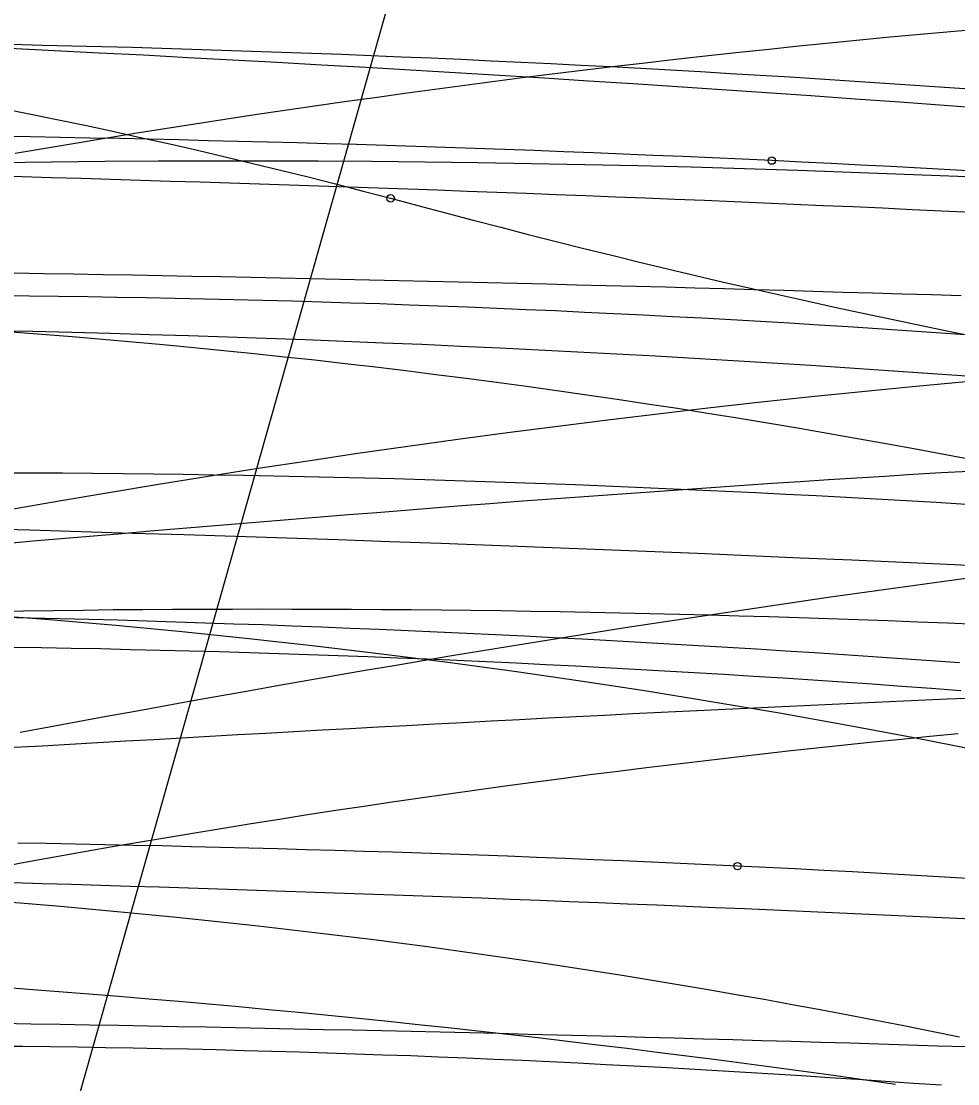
# Model space of a CAD drawing. Extents: x -14 to 1565148, y -25 to 642856.
# Drawn here: x 1564996.24 to 1565006.85, y 636512.72 to 636524.76 of the extents above; entities that cross this region are included whole.
import ezdxf

# ---------------------------------------------------------------- set-up
doc = ezdxf.new("R2010")
doc.units = 0
for name, color, linetype in [('DR_P_Headwall', 7, 'Continuous'), ('GE_P_Alignment_100_Stations', 7, 'Continuous'), ('MT_P_Drums', 7, 'Continuous'), ('MT_P_Work_Area', 7, 'Continuous'), ('PM_P_Edge_Line', 7, 'Continuous'), ('SC_Scratch2', 7, 'Continuous'), ('TR_Turning_Path25', 7, 'Continuous'), ('TR_Turning_Path27', 7, 'Continuous'), ('TR_Turning_Path28', 7, 'Continuous'), ('TR_Turning_Path28 - Copy-1', 7, 'Continuous'), ('TR_Turning_Path29', 7, 'Continuous')]:
    doc.layers.add(name, color=color, linetype=linetype)

msp = doc.modelspace()

# ---------------------------------------------------------------- linework, layer by layer
at = {"layer": 'DR_P_Headwall'}
msp.add_lwpolyline([(1565007.071, 636517.926), (1565006.733, 636517.94), (1565006.396, 636517.953), (1565006.059, 636517.966), (1565005.722, 636517.978), (1565005.385, 636517.99), (1565005.048, 636518.001), (1565004.71, 636518.011), (1565004.373, 636518.021), (1565004.036, 636518.03), (1565003.698, 636518.039), (1565003.361, 636518.047), (1565003.023, 636518.055), (1565002.686, 636518.062), (1565002.348, 636518.068), (1565002.011, 636518.074), (1565001.673, 636518.079), (1565001.336, 636518.083), (1565000.998, 636518.087), (1565000.66, 636518.09), (1565000.323, 636518.093), (1564999.985, 636518.095), (1564999.647, 636518.096), (1564999.309, 636518.097), (1564998.972, 636518.098), (1564998.634, 636518.097), (1564998.296, 636518.096), (1564997.958, 636518.095), (1564997.62, 636518.093), (1564997.283, 636518.09), (1564996.945, 636518.086), (1564996.607, 636518.082), (1564996.269, 636518.077), (1564995.931, 636518.071)], dxfattribs=at)
msp.add_arc((1564998.655, 636332.944), 190.231, 77.32682, 100.64576, dxfattribs=at)
at = {"layer": 'GE_P_Alignment_100_Stations'}
for points in [[(1565006.979, 636519.66), (1565006.66, 636519.642), (1565006.342, 636519.623), (1565006.023, 636519.603), (1565005.704, 636519.583), (1565005.385, 636519.563), (1565005.066, 636519.542), (1565004.747, 636519.521), (1565004.428, 636519.5), (1565004.109, 636519.478), (1565003.79, 636519.456), (1565003.47, 636519.433), (1565003.151, 636519.411), (1565002.831, 636519.388), (1565002.512, 636519.364), (1565002.192, 636519.341), (1565001.872, 636519.317), (1565001.552, 636519.292), (1565001.232, 636519.268), (1565000.912, 636519.243), (1565000.592, 636519.218), (1565000.272, 636519.192), (1564999.951, 636519.167), (1564999.631, 636519.141), (1564999.31, 636519.115), (1564998.989, 636519.089)], [(1564998.989, 636519.089), (1564998.669, 636519.062), (1564998.348, 636519.036), (1564998.027, 636519.009), (1564997.705, 636518.982), (1564997.384, 636518.954), (1564997.063, 636518.927), (1564996.741, 636518.9), (1564996.42, 636518.872), (1564996.098, 636518.844)], [(1565007.049, 636517.093), (1565006.724, 636517.079), (1565006.4, 636517.065), (1565006.076, 636517.051), (1565005.752, 636517.036), (1565005.428, 636517.021), (1565005.105, 636517.006), (1565004.781, 636516.991), (1565004.459, 636516.976), (1565004.136, 636516.96), (1565003.814, 636516.944), (1565003.492, 636516.929), (1565003.17, 636516.913), (1565002.848, 636516.896), (1565002.527, 636516.88), (1565002.206, 636516.864), (1565001.886, 636516.847), (1565001.565, 636516.83), (1565001.245, 636516.813), (1565000.926, 636516.796), (1565000.606, 636516.779), (1565000.287, 636516.762), (1564999.968, 636516.745), (1564999.65, 636516.727), (1564999.331, 636516.71), (1564999.013, 636516.692), (1564998.696, 636516.675), (1564998.378, 636516.657), (1564998.061, 636516.639), (1564997.744, 636516.621), (1564997.428, 636516.603), (1564997.111, 636516.585), (1564996.795, 636516.567), (1564996.479, 636516.549), (1564996.163, 636516.531)]]:
    msp.add_lwpolyline(points, dxfattribs=at)
for centre, radius, start, end in [((1565002.516, 636450.541), 80.928, 93.73652, 120.44683), ((1565011.061, 636473.161), 57.879, 97.75897, 120.89314)]:
    msp.add_arc(centre, radius, start, end, dxfattribs=at)
at = {"layer": 'MT_P_Drums'}
msp.add_lwpolyline([(1564995.991, 636513.821), (1564996.331, 636513.796), (1564996.67, 636513.77), (1564997.01, 636513.743), (1564997.349, 636513.715), (1564997.688, 636513.687), (1564998.027, 636513.658), (1564998.366, 636513.628), (1564998.706, 636513.597), (1564999.045, 636513.565), (1564999.383, 636513.533), (1564999.722, 636513.5), (1565000.061, 636513.466), (1565000.4, 636513.431), (1565000.738, 636513.396), (1565001.077, 636513.359), (1565001.415, 636513.322), (1565001.754, 636513.284), (1565002.092, 636513.246), (1565002.43, 636513.206), (1565002.768, 636513.166), (1565003.106, 636513.125), (1565003.444, 636513.083), (1565003.782, 636513.041), (1565004.119, 636512.997), (1565004.457, 636512.953), (1565004.795, 636512.908), (1565005.132, 636512.862), (1565005.469, 636512.816), (1565005.806, 636512.768), (1565006.143, 636512.72)], dxfattribs=at)
at = {"layer": 'MT_P_Work_Area'}
for points in [[(1565006.981, 636523.989), (1565006.643, 636524.013), (1565006.305, 636524.036), (1565005.966, 636524.059), (1565005.628, 636524.081), (1565005.289, 636524.103), (1565004.951, 636524.124), (1565004.612, 636524.145), (1565004.274, 636524.165), (1565003.935, 636524.185), (1565003.596, 636524.204), (1565003.258, 636524.223), (1565002.919, 636524.241), (1565002.58, 636524.258), (1565002.241, 636524.275), (1565001.903, 636524.292), (1565001.564, 636524.308), (1565001.225, 636524.324), (1565000.886, 636524.339), (1565000.547, 636524.353), (1565000.208, 636524.367), (1564999.869, 636524.381), (1564999.53, 636524.393), (1564999.191, 636524.406), (1564998.852, 636524.418), (1564998.513, 636524.429), (1564998.174, 636524.44), (1564997.835, 636524.45), (1564997.496, 636524.46), (1564997.157, 636524.469), (1564996.818, 636524.478), (1564996.479, 636524.486), (1564996.14, 636524.494)], [(1565004.743, 636523.18), (1565004.407, 636523.196), (1565004.071, 636523.211), (1565003.735, 636523.226), (1565003.399, 636523.24), (1565003.062, 636523.254), (1565002.726, 636523.268), (1565002.39, 636523.281), (1565002.054, 636523.294), (1565001.719, 636523.306), (1565001.383, 636523.318), (1565001.047, 636523.329), (1565000.712, 636523.34), (1565000.376, 636523.351), (1565000.04, 636523.361), (1564999.705, 636523.371), (1564999.369, 636523.381), (1564999.034, 636523.39), (1564998.698, 636523.398), (1564998.362, 636523.406), (1564998.027, 636523.414), (1564997.691, 636523.422), (1564997.356, 636523.429), (1564997.02, 636523.436), (1564996.685, 636523.442), (1564996.349, 636523.448), (1564996.014, 636523.454)], [(1565007.099, 636523.056), (1565006.763, 636523.075), (1565006.426, 636523.093), (1565006.09, 636523.112), (1565005.753, 636523.129), (1565005.416, 636523.147), (1565005.08, 636523.163), (1565004.743, 636523.18)], [(1565006.871, 636517.49), (1565006.543, 636517.514), (1565006.214, 636517.537), (1565005.886, 636517.56), (1565005.558, 636517.582), (1565005.229, 636517.604), (1565004.9, 636517.625), (1565004.572, 636517.645), (1565004.243, 636517.666), (1565003.915, 636517.685), (1565003.586, 636517.704), (1565003.257, 636517.723), (1565002.928, 636517.741), (1565002.6, 636517.759), (1565002.271, 636517.776), (1565001.942, 636517.793), (1565001.613, 636517.809), (1565001.284, 636517.824), (1565000.955, 636517.84), (1565000.626, 636517.854), (1565000.297, 636517.868), (1564999.969, 636517.882), (1564999.64, 636517.895), (1564999.311, 636517.908), (1564998.982, 636517.92), (1564998.652, 636517.931), (1564998.323, 636517.942), (1564997.994, 636517.953), (1564997.665, 636517.963), (1564997.336, 636517.973), (1564997.007, 636517.982), (1564996.678, 636517.99), (1564996.349, 636517.998), (1564996.02, 636518.006)], [(1565004.355, 636515.189), (1565004.031, 636515.204), (1565003.705, 636515.219), (1565003.38, 636515.234), (1565003.054, 636515.248), (1565002.729, 636515.261), (1565002.403, 636515.275), (1565002.077, 636515.287), (1565001.752, 636515.3), (1565001.426, 636515.311), (1565001.101, 636515.323), (1565000.775, 636515.334), (1565000.449, 636515.345), (1565000.123, 636515.355), (1564999.797, 636515.365), (1564999.471, 636515.375), (1564999.145, 636515.384), (1564998.819, 636515.392), (1564998.492, 636515.401), (1564998.166, 636515.409), (1564997.839, 636515.417), (1564997.512, 636515.424), (1564997.185, 636515.431), (1564996.858, 636515.437), (1564996.531, 636515.444), (1564996.204, 636515.45)], [(1565006.961, 636515.05), (1565006.635, 636515.069), (1565006.31, 636515.088), (1565005.984, 636515.106), (1565005.658, 636515.123), (1565005.333, 636515.14), (1565005.007, 636515.157), (1565004.681, 636515.173), (1565004.355, 636515.189)]]:
    msp.add_lwpolyline(points, dxfattribs=at)
for centre in [(1565004.743, 636523.18), (1565004.743, 636523.18), (1565004.355, 636515.189), (1565004.355, 636515.189)]:
    msp.add_circle(centre, 0.0417, dxfattribs=at)
msp.add_arc((1564991.281, 636303.808), 217.495, 82.26383, 97.14358, dxfattribs=at)
at = {"layer": 'PM_P_Edge_Line'}
msp.add_lwpolyline([(1565006.943, 636519.285), (1565006.604, 636519.306), (1565006.264, 636519.326), (1565005.924, 636519.345), (1565005.585, 636519.364), (1565005.245, 636519.382), (1565004.904, 636519.399), (1565004.564, 636519.416), (1565004.224, 636519.433), (1565003.883, 636519.449), (1565003.543, 636519.464), (1565003.202, 636519.479), (1565002.861, 636519.493), (1565002.52, 636519.506), (1565002.179, 636519.519), (1565001.838, 636519.531), (1565001.496, 636519.543), (1565001.155, 636519.554), (1565000.814, 636519.564), (1565000.472, 636519.574), (1565000.13, 636519.583), (1564999.788, 636519.591), (1564999.447, 636519.599), (1564999.105, 636519.606), (1564998.762, 636519.613), (1564998.42, 636519.619), (1564998.078, 636519.624), (1564997.736, 636519.628), (1564997.393, 636519.632), (1564997.051, 636519.635), (1564996.709, 636519.638), (1564996.366, 636519.64), (1564996.023, 636519.641)], dxfattribs=at)
msp.add_arc((1564974.513, 636082.407), 442.57, 79.68783, 88.0519, dxfattribs=at)
at = {"layer": 'SC_Scratch2'}
msp.add_line((1564991.344, 636492.962), (1565005.865, 636544.255), dxfattribs=at)
at = {"layer": 'TR_Turning_Path25'}
for points in [[(1564996.132, 636521.24), (1564996.476, 636521.214), (1564996.82, 636521.186), (1564997.164, 636521.158), (1564997.508, 636521.128), (1564997.852, 636521.096), (1564998.196, 636521.064), (1564998.539, 636521.03), (1564998.882, 636520.995), (1564999.226, 636520.959), (1564999.569, 636520.922), (1564999.912, 636520.883), (1565000.255, 636520.843), (1565000.597, 636520.802), (1565000.94, 636520.759), (1565001.282, 636520.715), (1565001.624, 636520.671), (1565001.966, 636520.624), (1565002.308, 636520.577), (1565002.65, 636520.528), (1565002.991, 636520.478), (1565003.333, 636520.427), (1565003.674, 636520.375), (1565004.015, 636520.321), (1565004.355, 636520.266), (1565004.696, 636520.21), (1565005.036, 636520.153), (1565005.376, 636520.094), (1565005.716, 636520.034), (1565006.056, 636519.973), (1565006.395, 636519.911), (1565006.735, 636519.847), (1565007.074, 636519.783)], [(1564996.135, 636517.669), (1564996.471, 636517.664), (1564996.808, 636517.658), (1564997.144, 636517.652), (1564997.48, 636517.644), (1564997.817, 636517.636), (1564998.153, 636517.628), (1564998.489, 636517.619), (1564998.825, 636517.609), (1564999.162, 636517.598), (1564999.498, 636517.587), (1564999.834, 636517.575), (1565000.17, 636517.562), (1565000.506, 636517.549), (1565000.842, 636517.535), (1565001.178, 636517.521), (1565001.514, 636517.506), (1565001.85, 636517.49), (1565002.186, 636517.474), (1565002.522, 636517.456), (1565002.858, 636517.439), (1565003.194, 636517.421), (1565003.53, 636517.402), (1565003.866, 636517.382), (1565004.202, 636517.362), (1565004.537, 636517.341), (1565004.873, 636517.32), (1565005.209, 636517.298), (1565005.544, 636517.275), (1565005.88, 636517.252), (1565006.215, 636517.228), (1565006.551, 636517.204), (1565006.886, 636517.179)], [(1564996.046, 636514.787), (1564996.366, 636514.761), (1564996.687, 636514.734), (1564997.007, 636514.706), (1564997.328, 636514.676), (1564997.648, 636514.646), (1564997.968, 636514.614), (1564998.288, 636514.581), (1564998.608, 636514.547), (1564998.928, 636514.512), (1564999.247, 636514.476), (1564999.567, 636514.438), (1564999.886, 636514.4), (1565000.206, 636514.36), (1565000.525, 636514.319), (1565000.844, 636514.277), (1565001.162, 636514.233), (1565001.481, 636514.189), (1565001.8, 636514.143), (1565002.118, 636514.096), (1565002.436, 636514.048), (1565002.754, 636513.999), (1565003.072, 636513.949), (1565003.389, 636513.898), (1565003.707, 636513.845), (1565004.024, 636513.791), (1565004.341, 636513.736), (1565004.658, 636513.68), (1565004.974, 636513.623), (1565005.291, 636513.565), (1565005.607, 636513.505), (1565005.923, 636513.445), (1565006.238, 636513.383), (1565006.554, 636513.32), (1565006.869, 636513.256)]]:
    msp.add_lwpolyline(points, dxfattribs=at)
msp.add_arc((1564989.087, 636426.565), 91.716, 76.77078, 136.7592, dxfattribs=at)
at = {"layer": 'TR_Turning_Path27'}
for points in [[(1564996.035, 636523.771), (1564996.35, 636523.708), (1564996.666, 636523.643), (1564996.981, 636523.577), (1564997.296, 636523.509), (1564997.61, 636523.44), (1564997.925, 636523.37), (1564998.239, 636523.297), (1564998.552, 636523.224), (1564998.865, 636523.149), (1564999.178, 636523.073), (1564999.491, 636522.995), (1564999.803, 636522.916), (1565000.115, 636522.835), (1565000.426, 636522.753)], [(1565000.427, 636522.753), (1565000.736, 636522.67), (1565001.047, 636522.588), (1565001.36, 636522.506), (1565001.673, 636522.425), (1565001.986, 636522.344), (1565002.3, 636522.265), (1565002.615, 636522.186), (1565002.93, 636522.108), (1565003.246, 636522.03), (1565003.562, 636521.954), (1565003.88, 636521.879), (1565004.197, 636521.804), (1565004.516, 636521.731), (1565004.834, 636521.658), (1565005.154, 636521.587), (1565005.474, 636521.516), (1565005.795, 636521.447), (1565006.117, 636521.379), (1565006.439, 636521.312), (1565006.762, 636521.246), (1565007.085, 636521.182)], [(1564996.005, 636521.651), (1564996.335, 636521.648), (1564996.665, 636521.644), (1564996.996, 636521.64), (1564997.327, 636521.635), (1564997.657, 636521.629), (1564997.988, 636521.623), (1564998.319, 636521.616), (1564998.65, 636521.608), (1564998.981, 636521.6), (1564999.312, 636521.591), (1564999.643, 636521.581), (1564999.974, 636521.571), (1565000.305, 636521.56), (1565000.636, 636521.548), (1565000.968, 636521.536), (1565001.299, 636521.523), (1565001.63, 636521.509), (1565001.962, 636521.495), (1565002.293, 636521.481), (1565002.624, 636521.465), (1565002.956, 636521.449), (1565003.287, 636521.433), (1565003.619, 636521.416), (1565003.95, 636521.398), (1565004.282, 636521.38), (1565004.614, 636521.361), (1565004.945, 636521.341), (1565005.277, 636521.321), (1565005.609, 636521.3), (1565005.94, 636521.279), (1565006.272, 636521.257), (1565006.604, 636521.235), (1565006.935, 636521.212)], [(1564995.944, 636513.151), (1564996.257, 636513.148), (1564996.57, 636513.145), (1564996.883, 636513.141), (1564997.196, 636513.136), (1564997.51, 636513.13), (1564997.823, 636513.124), (1564998.137, 636513.118), (1564998.451, 636513.11), (1564998.766, 636513.102), (1564999.08, 636513.094), (1564999.394, 636513.085), (1564999.709, 636513.075), (1565000.024, 636513.064), (1565000.339, 636513.053), (1565000.654, 636513.042), (1565000.969, 636513.029), (1565001.285, 636513.017), (1565001.6, 636513.003), (1565001.916, 636512.989), (1565002.231, 636512.974), (1565002.547, 636512.959), (1565002.863, 636512.943), (1565003.18, 636512.927), (1565003.496, 636512.91), (1565003.812, 636512.893), (1565004.129, 636512.874), (1565004.445, 636512.856), (1565004.762, 636512.837), (1565005.079, 636512.817), (1565005.396, 636512.796), (1565005.713, 636512.776), (1565006.03, 636512.754), (1565006.347, 636512.732), (1565006.665, 636512.71)]]:
    msp.add_lwpolyline(points, dxfattribs=at)
for centre in [(1565000.426, 636522.753), (1565000.427, 636522.753)]:
    msp.add_circle(centre, 0.0417, dxfattribs=at)
at = {"layer": 'TR_Turning_Path28'}
for points in [[(1565007.007, 636522.593), (1565006.671, 636522.609), (1565006.335, 636522.624), (1565005.999, 636522.64), (1565005.663, 636522.655), (1565005.327, 636522.669), (1565004.991, 636522.684), (1565004.654, 636522.698), (1565004.318, 636522.713), (1565003.982, 636522.727), (1565003.646, 636522.74), (1565003.31, 636522.754), (1565002.974, 636522.767), (1565002.638, 636522.781), (1565002.302, 636522.794), (1565001.966, 636522.807), (1565001.629, 636522.819), (1565001.293, 636522.832), (1565000.957, 636522.844), (1565000.621, 636522.856), (1565000.285, 636522.868), (1564999.949, 636522.88), (1564999.612, 636522.891), (1564999.276, 636522.902), (1564998.94, 636522.913), (1564998.604, 636522.924), (1564998.268, 636522.935), (1564997.931, 636522.945), (1564997.595, 636522.956), (1564997.259, 636522.966), (1564996.923, 636522.976), (1564996.586, 636522.985), (1564996.25, 636522.995), (1564995.914, 636523.004)], [(1565006.889, 636521.647), (1565006.554, 636521.658), (1565006.219, 636521.668), (1565005.884, 636521.678), (1565005.549, 636521.688), (1565005.213, 636521.698), (1565004.878, 636521.708), (1565004.543, 636521.717), (1565004.208, 636521.727), (1565003.873, 636521.736), (1565003.538, 636521.745), (1565003.202, 636521.754), (1565002.867, 636521.763), (1565002.532, 636521.771), (1565002.197, 636521.78), (1565001.862, 636521.788), (1565001.526, 636521.796), (1565001.191, 636521.804), (1565000.856, 636521.812), (1565000.521, 636521.819), (1565000.186, 636521.827), (1564999.85, 636521.834), (1564999.515, 636521.841), (1564999.18, 636521.848), (1564998.845, 636521.855), (1564998.509, 636521.862), (1564998.174, 636521.868), (1564997.839, 636521.875), (1564997.504, 636521.881), (1564997.168, 636521.887), (1564996.833, 636521.893), (1564996.498, 636521.899), (1564996.162, 636521.904)], [(1565007.087, 636514.584), (1565006.756, 636514.6), (1565006.424, 636514.615), (1565006.093, 636514.631), (1565005.762, 636514.646), (1565005.43, 636514.661), (1565005.099, 636514.675), (1565004.767, 636514.69), (1565004.436, 636514.704), (1565004.105, 636514.718), (1565003.773, 636514.732), (1565003.442, 636514.746), (1565003.11, 636514.759), (1565002.779, 636514.773), (1565002.447, 636514.786), (1565002.116, 636514.799), (1565001.784, 636514.811), (1565001.453, 636514.824), (1565001.121, 636514.836), (1565000.79, 636514.848), (1565000.458, 636514.86), (1565000.127, 636514.872), (1564999.795, 636514.884), (1564999.464, 636514.895), (1564999.132, 636514.906), (1564998.801, 636514.917), (1564998.469, 636514.928), (1564998.138, 636514.939), (1564997.806, 636514.949), (1564997.475, 636514.959), (1564997.143, 636514.969), (1564996.811, 636514.979), (1564996.48, 636514.989), (1564996.148, 636514.998)], [(1565006.95, 636513.141), (1565006.619, 636513.151), (1565006.288, 636513.162), (1565005.957, 636513.172), (1565005.626, 636513.182), (1565005.295, 636513.192), (1565004.963, 636513.202), (1565004.632, 636513.211), (1565004.301, 636513.221), (1565003.97, 636513.23), (1565003.639, 636513.239), (1565003.307, 636513.248), (1565002.976, 636513.257), (1565002.645, 636513.265), (1565002.314, 636513.274), (1565001.983, 636513.282), (1565001.652, 636513.291), (1565001.321, 636513.299), (1565000.989, 636513.306), (1565000.658, 636513.314), (1565000.327, 636513.322), (1564999.996, 636513.329), (1564999.665, 636513.336), (1564999.334, 636513.343), (1564999.002, 636513.35), (1564998.671, 636513.357), (1564998.34, 636513.364), (1564998.009, 636513.37), (1564997.678, 636513.376), (1564997.347, 636513.382), (1564997.016, 636513.388), (1564996.685, 636513.394), (1564996.353, 636513.4), (1564996.022, 636513.405)]]:
    msp.add_lwpolyline(points, dxfattribs=at)
msp.add_arc((1564980.185, 635948.333), 570.888, 87.03462, 94.51107, dxfattribs=at)
at = {"layer": 'TR_Turning_Path28 - Copy-1'}
msp.add_arc((1564913.591, 636033.323), 481.666, 78.50755, 86.20032, dxfattribs=at)
at = {"layer": 'TR_Turning_Path29'}
for points in [[(1565007.068, 636524.667), (1565006.726, 636524.637), (1565006.384, 636524.606), (1565006.042, 636524.574), (1565005.701, 636524.541), (1565005.359, 636524.507), (1565005.017, 636524.472), (1565004.676, 636524.436), (1565004.335, 636524.4), (1565003.993, 636524.363), (1565003.652, 636524.324), (1565003.311, 636524.285), (1565002.97, 636524.245), (1565002.629, 636524.204), (1565002.288, 636524.162), (1565001.948, 636524.12), (1565001.607, 636524.076), (1565001.267, 636524.032), (1565000.926, 636523.987), (1565000.586, 636523.941), (1565000.246, 636523.893), (1564999.906, 636523.846), (1564999.566, 636523.797), (1564999.227, 636523.747), (1564998.887, 636523.697), (1564998.548, 636523.645), (1564998.208, 636523.593), (1564997.869, 636523.54), (1564997.53, 636523.486), (1564997.191, 636523.431), (1564996.852, 636523.375), (1564996.514, 636523.318), (1564996.175, 636523.261)], [(1565007.024, 636518.458), (1565006.696, 636518.413), (1565006.367, 636518.369), (1565006.039, 636518.323), (1565005.71, 636518.277), (1565005.382, 636518.23), (1565005.053, 636518.183), (1565004.725, 636518.135), (1565004.396, 636518.086), (1565004.068, 636518.037), (1565003.74, 636517.987), (1565003.412, 636517.937), (1565003.084, 636517.886), (1565002.756, 636517.835), (1565002.429, 636517.782), (1565002.101, 636517.73), (1565001.774, 636517.677), (1565001.447, 636517.623), (1565001.12, 636517.569), (1565000.793, 636517.514), (1565000.467, 636517.459), (1565000.14, 636517.403), (1564999.814, 636517.347), (1564999.488, 636517.291), (1564999.163, 636517.234), (1564998.837, 636517.176), (1564998.512, 636517.118), (1564998.186, 636517.06), (1564997.86, 636517.001), (1564997.535, 636516.942), (1564997.209, 636516.882), (1564996.883, 636516.822), (1564996.558, 636516.761), (1564996.232, 636516.701)], [(1565006.855, 636516.686), (1565006.533, 636516.656), (1565006.212, 636516.624), (1565005.891, 636516.591), (1565005.569, 636516.558), (1565005.248, 636516.524), (1565004.927, 636516.489), (1565004.606, 636516.453), (1565004.285, 636516.416), (1565003.965, 636516.379), (1565003.644, 636516.341), (1565003.324, 636516.302), (1565003.003, 636516.262), (1565002.683, 636516.221), (1565002.363, 636516.179), (1565002.042, 636516.137), (1565001.722, 636516.094), (1565001.402, 636516.05), (1565001.083, 636516.005), (1565000.763, 636515.959), (1565000.443, 636515.912), (1565000.124, 636515.865), (1564999.805, 636515.817), (1564999.486, 636515.768), (1564999.167, 636515.718), (1564998.848, 636515.667), (1564998.529, 636515.616), (1564998.21, 636515.563), (1564997.892, 636515.51), (1564997.573, 636515.456), (1564997.255, 636515.402), (1564996.937, 636515.346), (1564996.619, 636515.29), (1564996.301, 636515.232), (1564995.984, 636515.174)]]:
    msp.add_lwpolyline(points, dxfattribs=at)
msp.add_arc((1565018.671, 636391.904), 129.304, 86.34072, 118.81406, dxfattribs=at)

doc.saveas('drawing.dxf')
